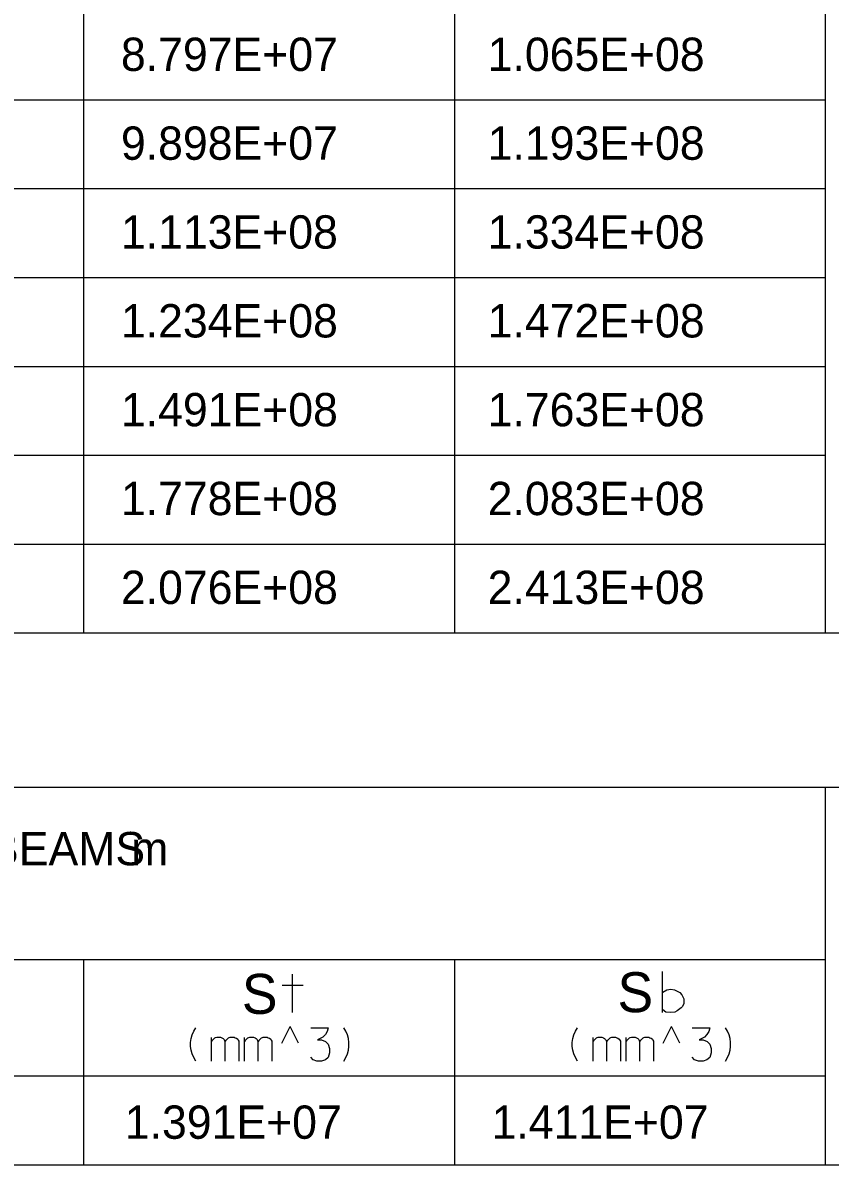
# Model space of a CAD drawing. Extents: x 635698 to 639877, y 296617 to 300175.
# Drawn here: x 636198.8 to 636271.4, y 299835.3 to 299938.2 of the extents above; entities that cross this region are included whole.
import ezdxf

# ---------------------------------------------------------------- set-up
doc = ezdxf.new("R2010")
doc.units = 0
doc.layers.add('2', color=7, linetype='Continuous')

msp = doc.modelspace()

# ---------------------------------------------------------------- linework, layer by layer
at = {"layer": '2'}
for p, q in [((636270.96, 300021.21), (636270.96, 299883.21)), ((636204.21, 300005.71), (636204.21, 299883.21)), ((636237.58, 300005.71), (636237.58, 299883.21)), ((636270.96, 299931.21), (636088.58, 299931.21)), ((636270.96, 299923.21), (636088.58, 299923.21)), ((636270.96, 299915.21), (636088.58, 299915.21)), ((636270.96, 299907.21), (636088.58, 299907.21)), ((636270.96, 299899.21), (636088.58, 299899.21)), ((636270.96, 299891.21), (636088.58, 299891.21)), ((636454.58, 299883.21), (635721.46, 299883.21)), ((636454.58, 299869.31), (635703.83, 299869.31)), ((636270.96, 299869.31), (636270.96, 299835.31)), ((636270.96, 299853.81), (636088.58, 299853.81)), ((636204.21, 299853.81), (636204.21, 299835.31)), ((636237.58, 299853.81), (636237.58, 299835.31)), ((636222.05, 299846.29), (636222.8, 299847.79)), ((636223.55, 299846.29), (636222.8, 299847.79)), ((636256.38, 299846.29), (636257.13, 299847.79)), ((636257.88, 299846.29), (636257.13, 299847.79)), ((636270.96, 299843.31), (636088.58, 299843.31)), ((636454.58, 299835.31), (635703.83, 299835.31))]:
    msp.add_line(p, q, dxfattribs=at)
for points in [[(636223.03, 299849.06), (636223.03, 299852.51)], [(636256.3, 299849.05), (636256.3, 299852.75)], [(636223.99, 299851.47), (636222.09, 299851.47)], [(636256.33, 299850.88), (636256.7, 299851.09), (636257.07, 299851.14), (636257.39, 299851.09), (636257.69, 299850.95), (636257.87, 299850.84), (636258.05, 299850.63), (636258.14, 299850.45), (636258.24, 299850.29), (636258.24, 299849.85), (636258.1, 299849.6), (636257.98, 299849.46), (636257.64, 299849.21), (636257.41, 299849.09), (636257.07, 299849.05), (636256.61, 299849.09), (636256.33, 299849.28)], [(636214.32, 299844.68), (636214.13, 299844.99), (636213.99, 299845.32), (636213.9, 299845.65), (636213.85, 299846), (636213.85, 299846.36), (636213.9, 299846.71), (636213.99, 299847.04), (636214.13, 299847.37), (636214.32, 299847.68)], [(636224.66, 299847.68), (636226.24, 299847.68), (636226.14, 299847.33), (636225.98, 299847.07), (636225.74, 299846.83), (636225.27, 299846.6), (636225.62, 299846.6), (636226, 299846.43), (636226.24, 299846.19), (636226.36, 299845.82), (636226.36, 299845.41), (636226.24, 299845.01), (636225.98, 299844.78), (636225.62, 299844.68), (636225.22, 299844.68), (636224.87, 299844.78), (636224.66, 299845.04)], [(636227.63, 299844.68), (636227.82, 299844.99), (636227.96, 299845.32), (636228.06, 299845.65), (636228.1, 299846), (636228.1, 299846.36), (636228.06, 299846.71), (636227.96, 299847.04), (636227.82, 299847.37), (636227.63, 299847.68)], [(636248.66, 299844.68), (636248.47, 299844.99), (636248.33, 299845.32), (636248.23, 299845.65), (636248.18, 299846), (636248.18, 299846.36), (636248.23, 299846.71), (636248.33, 299847.04), (636248.47, 299847.37), (636248.66, 299847.68)], [(636258.99, 299847.68), (636260.57, 299847.68), (636260.48, 299847.33), (636260.31, 299847.07), (636260.08, 299846.83), (636259.6, 299846.6), (636259.96, 299846.6), (636260.34, 299846.43), (636260.57, 299846.19), (636260.69, 299845.82), (636260.69, 299845.41), (636260.57, 299845.01), (636260.31, 299844.78), (636259.96, 299844.68), (636259.56, 299844.68), (636259.2, 299844.78), (636258.99, 299845.04)], [(636261.97, 299844.68), (636262.15, 299844.99), (636262.3, 299845.32), (636262.39, 299845.65), (636262.44, 299846), (636262.44, 299846.36), (636262.39, 299846.71), (636262.3, 299847.04), (636262.15, 299847.37), (636261.97, 299847.68)], [(636215.73, 299846.43), (636215.77, 299846.48), (636215.82, 299846.57), (636216.03, 299846.78), (636216.1, 299846.81), (636216.2, 299846.83), (636216.53, 299846.83), (636216.67, 299846.78), (636216.77, 299846.71), (636216.86, 299846.62), (636216.93, 299846.45), (636216.95, 299846.41), (636217, 299846.48), (636217.05, 299846.57), (636217.26, 299846.78), (636217.33, 299846.81), (636217.4, 299846.83), (636217.76, 299846.83), (636217.85, 299846.78), (636217.97, 299846.74), (636218.09, 299846.64), (636218.13, 299846.57), (636218.18, 299846.48), (636218.18, 299844.68)], [(636215.73, 299844.68), (636215.73, 299846.81)], [(636218.7, 299846.43), (636218.75, 299846.48), (636218.8, 299846.57), (636219.01, 299846.78), (636219.08, 299846.81), (636219.17, 299846.83), (636219.51, 299846.83), (636219.65, 299846.78), (636219.74, 299846.71), (636219.84, 299846.62), (636219.91, 299846.45), (636219.93, 299846.41), (636219.98, 299846.48), (636220.03, 299846.57), (636220.24, 299846.78), (636220.31, 299846.81), (636220.38, 299846.83), (636220.73, 299846.83), (636220.83, 299846.78), (636220.95, 299846.74), (636221.06, 299846.64), (636221.11, 299846.57), (636221.16, 299846.48), (636221.16, 299844.68)], [(636218.7, 299844.68), (636218.7, 299846.81)], [(636250.06, 299846.43), (636250.11, 299846.48), (636250.15, 299846.57), (636250.37, 299846.78), (636250.44, 299846.81), (636250.53, 299846.83), (636250.86, 299846.83), (636251, 299846.78), (636251.1, 299846.71), (636251.19, 299846.62), (636251.26, 299846.45), (636251.29, 299846.41), (636251.33, 299846.48), (636251.38, 299846.57), (636251.59, 299846.78), (636251.67, 299846.81), (636251.74, 299846.83), (636252.09, 299846.83), (636252.19, 299846.78), (636252.3, 299846.74), (636252.42, 299846.64), (636252.47, 299846.57), (636252.52, 299846.48), (636252.52, 299844.68)], [(636250.06, 299844.68), (636250.06, 299846.81)], [(636253.04, 299846.43), (636253.08, 299846.48), (636253.13, 299846.57), (636253.34, 299846.78), (636253.41, 299846.81), (636253.51, 299846.83), (636253.84, 299846.83), (636253.98, 299846.78), (636254.08, 299846.71), (636254.17, 299846.62), (636254.24, 299846.45), (636254.26, 299846.41), (636254.31, 299846.48), (636254.36, 299846.57), (636254.57, 299846.78), (636254.64, 299846.81), (636254.71, 299846.83), (636255.07, 299846.83), (636255.16, 299846.78), (636255.28, 299846.74), (636255.4, 299846.64), (636255.44, 299846.57), (636255.49, 299846.48), (636255.49, 299844.68)], [(636253.04, 299844.68), (636253.04, 299846.81)], [(636216.95, 299844.68), (636216.95, 299846.43)], [(636219.93, 299844.68), (636219.93, 299846.43)], [(636251.29, 299844.68), (636251.29, 299846.43)], [(636254.26, 299844.68), (636254.26, 299846.43)]]:
    msp.add_lwpolyline(points, dxfattribs=at)

# ---------------------------------------------------------------- texts
for s, height, p in [('8.797E+07', 3, (636207.58, 299933.84)), ('1.065E+08', 3, (636240.58, 299933.84)), ('9.898E+07', 3, (636207.58, 299925.84)), ('1.193E+08', 3, (636240.58, 299925.84)), ('1.113E+08', 3, (636207.58, 299917.84)), ('1.334E+08', 3, (636240.58, 299917.84)), ('1.234E+08', 3, (636207.58, 299909.84)), ('1.472E+08', 3, (636240.58, 299909.84)), ('1.491E+08', 3, (636207.58, 299901.84)), ('1.763E+08', 3, (636240.58, 299901.84)), ('1.778E+08', 3, (636207.58, 299893.84)), ('2.083E+08', 3, (636240.58, 299893.84)), ('2.076E+08', 3, (636207.58, 299885.84)), ('2.413E+08', 3, (636240.58, 299885.84)), ('BASIC BEAM DATA-1220 m  BEAMS', 3, (636142.43, 299862.31)), ('m', 3, (636208.5, 299862.31)), ('S', 3.6, (636218.46, 299848.93)), ('S', 3.6, (636252.26, 299849.08)), ('1.391E+07', 3, (636207.93, 299837.68)), ('1.411E+07', 3, (636240.93, 299837.68))]:
    msp.add_text(s, height=height, dxfattribs=at).set_placement(p)

doc.saveas('drawing.dxf')
